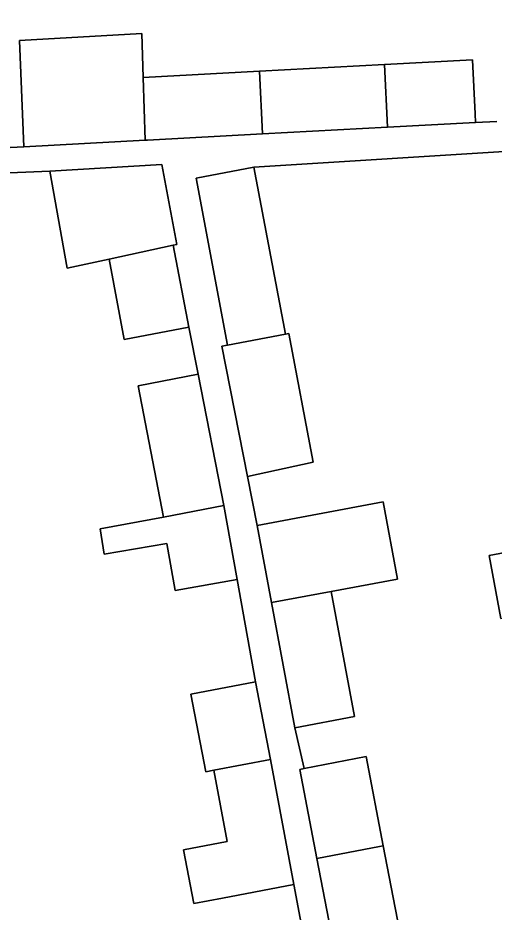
# Model space of a CAD drawing. Extents: x 159053 to 160042, y 380449 to 381423.
# Drawn here: x 159849.38 to 159871.83, y 380935.92 to 380978.03 of the extents above; entities that cross this region are included whole.
import ezdxf

# ---------------------------------------------------------------- set-up
doc = ezdxf.new("R2010")
doc.units = 0
for name, color, linetype in [('IMGEO_Erf', 7, 'Continuous'), ('IMGEO_Pand', 7, 'Continuous'), ('IMGEO_Voetpad_open', 7, 'Continuous')]:
    doc.layers.add(name, color=color, linetype=linetype)

msp = doc.modelspace()

# ---------------------------------------------------------------- linework, layer by layer
at = {"layer": 'IMGEO_Erf'}
for points in [[(159831.676, 380982.584), (159832.203, 380973.349), (159836.019, 380974.178), (159836.653, 380971.259), (159840.302, 380971.455), (159840.202, 380975.068), (159841.732, 380975.136), (159841.713, 380977.113), (159843.413, 380977.174), (159843.559, 380974.492), (159843.698, 380971.638), (159847.728, 380971.855), (159849.671, 380971.96), (159849.453, 380976.96), (159855.22, 380977.291), (159855.288, 380975.219), (159860.776, 380975.514), (159866.657, 380975.831), (159870.811, 380976.055), (159870.935, 380973.513), (159870.955, 380973.106), (159871.963, 380973.148)], [(159873.309, 380971.804), (159860.505, 380970.994), (159861.99, 380963.137), (159862.152, 380963.17), (159863.298, 380957.108), (159860.205, 380956.433), (159860.659, 380954.129), (159866.598, 380955.239), (159867.277, 380951.607), (159864.151, 380951.023), (159865.253, 380945.133), (159862.44, 380944.607), (159862.871, 380942.682), (159865.796, 380943.247), (159866.607, 380939.046), (159867.75, 380933.128)], [(159862.835, 380934.88), (159862.394, 380937.215), (159859.031, 380936.58), (159857.672, 380936.324), (159857.195, 380938.852), (159859.24, 380939.251), (159858.622, 380942.599), (159858.235, 380942.526), (159857.542, 380946.192), (159860.589, 380946.768), (159859.713, 380951.59), (159856.796, 380951.062), (159856.411, 380953.272), (159853.454, 380952.769), (159853.256, 380953.975), (159856.252, 380954.521), (159855.046, 380960.704), (159857.877, 380961.256), (159857.433, 380963.463), (159854.396, 380962.888), (159853.681, 380966.669), (159851.701, 380966.241), (159850.893, 380970.815), (159840.262, 380970.369)], [(159872.15, 380949.745), (159871.594, 380952.715), (159873.684, 380953.107)]]:
    msp.add_lwpolyline(points, dxfattribs=at)
at = {"layer": 'IMGEO_Pand'}
for points in [[(159849.671, 380971.96), (159855.385, 380972.268), (159855.288, 380975.219), (159855.22, 380977.291), (159849.453, 380976.96)], [(159866.657, 380975.831), (159860.776, 380975.514), (159860.919, 380972.565), (159866.799, 380972.882)], [(159870.811, 380976.055), (159866.657, 380975.831), (159866.799, 380972.882), (159870.955, 380973.106), (159870.935, 380973.513)], [(159860.776, 380975.514), (159855.288, 380975.219), (159855.385, 380972.268), (159855.497, 380972.274), (159860.919, 380972.565)], [(159850.893, 380970.815), (159851.701, 380966.241), (159853.681, 380966.669), (159856.703, 380967.324), (159856.88, 380967.362), (159856.17, 380971.123)], [(159860.505, 380970.994), (159857.78, 380970.479), (159859.265, 380962.621), (159861.99, 380963.137)], [(159856.703, 380967.324), (159853.681, 380966.669), (159854.396, 380962.888), (159857.433, 380963.463)], [(159862.152, 380963.17), (159861.99, 380963.137), (159859.265, 380962.621), (159858.997, 380962.57), (159860.205, 380956.433), (159863.298, 380957.108)], [(159857.877, 380961.256), (159855.046, 380960.704), (159856.252, 380954.521), (159859.083, 380955.073)], [(159859.083, 380955.073), (159856.252, 380954.521), (159853.256, 380953.975), (159853.454, 380952.769), (159856.411, 380953.272), (159856.796, 380951.062), (159859.713, 380951.59)], [(159860.659, 380954.129), (159861.338, 380950.497), (159864.151, 380951.023), (159867.277, 380951.607), (159866.598, 380955.239)], [(159883.858, 380955.013), (159876.702, 380953.672), (159873.684, 380953.107), (159871.594, 380952.715), (159872.15, 380949.745), (159874.85, 380950.251), (159875.416, 380947.227), (159877.823, 380947.678), (159884.979, 380949.019)], [(159864.151, 380951.023), (159861.338, 380950.497), (159862.44, 380944.607), (159865.253, 380945.133)], [(159860.589, 380946.768), (159857.542, 380946.192), (159858.235, 380942.526), (159858.622, 380942.599), (159861.282, 380943.101)], [(159865.796, 380943.247), (159862.871, 380942.682), (159862.665, 380942.642), (159863.475, 380938.449), (159866.422, 380939.006), (159866.607, 380939.046)], [(159861.282, 380943.101), (159858.622, 380942.599), (159859.24, 380939.251), (159857.195, 380938.852), (159857.672, 380936.324), (159859.031, 380936.58), (159862.394, 380937.215)], [(159866.607, 380939.046), (159866.422, 380939.006), (159863.475, 380938.449), (159864.619, 380932.524), (159864.771, 380932.553), (159867.75, 380933.128)]]:
    msp.add_lwpolyline(points, close=True, dxfattribs=at)
at = {"layer": 'IMGEO_Voetpad_open'}
for points in [[(159871.963, 380973.148), (159870.955, 380973.106), (159866.799, 380972.882), (159860.919, 380972.565), (159855.497, 380972.274), (159855.385, 380972.268), (159849.671, 380971.96), (159847.728, 380971.855)], [(159881.323, 380911.164), (159868.657, 380910.94), (159867.995, 380914.444), (159866.867, 380920.409), (159867.075, 380920.448), (159865.961, 380926.407), (159865.229, 380930.319), (159864.771, 380932.553), (159864.619, 380932.524), (159863.475, 380938.449), (159862.665, 380942.642), (159862.871, 380942.682), (159862.44, 380944.607), (159861.338, 380950.497), (159860.659, 380954.129), (159860.205, 380956.433), (159858.997, 380962.57), (159859.265, 380962.621), (159857.78, 380970.479), (159860.505, 380970.994), (159873.309, 380971.804)], [(159840.262, 380970.369), (159850.893, 380970.815), (159856.17, 380971.123), (159856.88, 380967.362), (159856.703, 380967.324), (159857.433, 380963.463), (159857.877, 380961.256), (159859.083, 380955.073), (159859.713, 380951.59), (159860.589, 380946.768), (159861.282, 380943.101), (159862.394, 380937.215), (159862.835, 380934.88)]]:
    msp.add_lwpolyline(points, dxfattribs=at)

doc.saveas('drawing.dxf')
